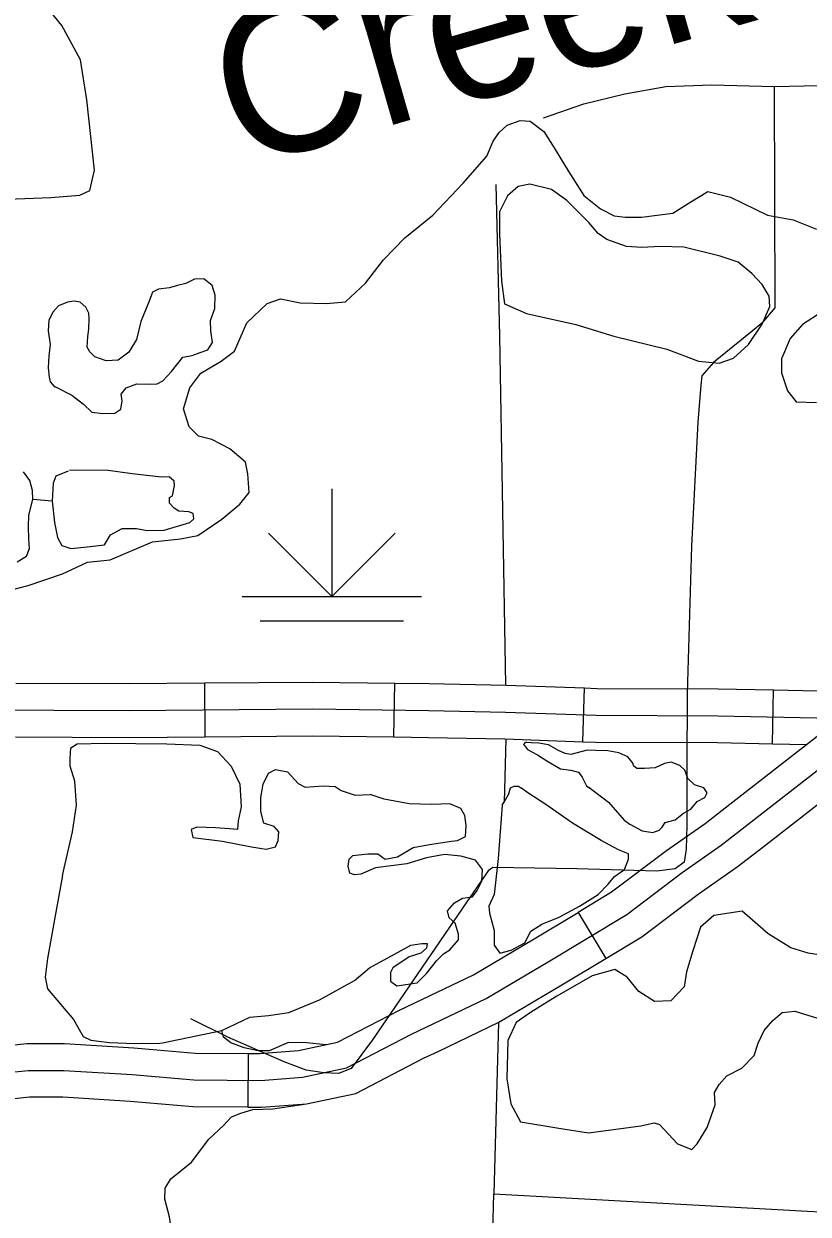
# Model space of a CAD drawing. Extents: x 22866 to 28196, y 1324810 to 1328105.
# Drawn here: x 25554.6 to 25607.1, y 1326061 to 1326140.7 of the extents above; entities that cross this region are included whole.
import ezdxf

# ---------------------------------------------------------------- set-up
doc = ezdxf.new("R2010")
doc.units = 0
for name, color, linetype in [('Level 31', 7, 'Continuous'), ('Level 32', 7, 'Continuous'), ('Level 34', 7, 'Continuous'), ('Level 35', 7, 'Continuous'), ('Level 44', 7, 'Continuous'), ('Level 5', 7, 'Continuous'), ('Level 6', 7, 'Continuous')]:
    doc.layers.add(name, color=color, linetype=linetype)

msp = doc.modelspace()

# ---------------------------------------------------------------- linework, layer by layer
at = {"layer": 'Level 31'}
for p, q in [((25591.697, 1326081.231), (25593.551, 1326078.144)), ((25569.62, 1326071.785), (25569.591, 1326068.184))]:
    msp.add_line(p, q, dxfattribs=at)
for points in [[(25611.231, 1326095.804), (25607.387, 1326092.759), (25601.839, 1326088.446)], [(25545.688, 1326068.327), (25549.62, 1326069.521), (25552.851, 1326070.435), (25554.887, 1326070.646), (25557.274, 1326070.646), (25561.838, 1326070.365), (25565.981, 1326070.013), (25570.44, 1326069.978), (25573.249, 1326070.189), (25576.198, 1326070.822), (25580.551, 1326073.07), (25585.537, 1326075.46), (25589.68, 1326077.92), (25594.946, 1326081.082), (25598.667, 1326083.893), (25601.265, 1326085.721), (25608.498, 1326091.343), (25612.075, 1326094.176)], [(25604.048, 1326085.604), (25609.609, 1326089.927), (25613.193, 1326092.765)], [(25601.839, 1326088.446), (25600.195, 1326087.168), (25597.607, 1326085.348), (25593.937, 1326082.576), (25591.697, 1326081.231)], [(25593.551, 1326078.144), (25595.955, 1326079.588), (25599.728, 1326082.438), (25602.336, 1326084.273), (25604.048, 1326085.604)], [(25580.771, 1326075.172), (25584.686, 1326077.049), (25588.757, 1326079.465), (25591.697, 1326081.231)], [(25582.327, 1326071.925), (25586.387, 1326073.871), (25590.603, 1326076.374), (25593.551, 1326078.144)], [(25569.62, 1326071.785), (25570.38, 1326071.779), (25572.991, 1326071.975), (25575.585, 1326072.531), (25579.749, 1326074.682), (25580.771, 1326075.172)], [(25543.977, 1326069.554), (25545.072, 1326070.021), (25549.114, 1326071.249), (25552.51, 1326072.21), (25554.794, 1326072.446), (25556.955, 1326072.446)], [(25556.955, 1326072.446), (25557.33, 1326072.446), (25561.97, 1326072.16), (25566.064, 1326071.813), (25569.62, 1326071.785)], [(25569.591, 1326068.184), (25570.5, 1326068.177), (25573.506, 1326068.403), (25576.81, 1326069.112), (25581.354, 1326071.459), (25582.327, 1326071.925)], [(25556.955, 1326068.846), (25554.98, 1326068.846), (25553.191, 1326068.66), (25550.127, 1326067.794), (25546.305, 1326066.632), (25545.389, 1326066.242)], [(25569.591, 1326068.184), (25565.898, 1326068.214), (25561.707, 1326068.569), (25557.219, 1326068.846), (25556.955, 1326068.846)]]:
    msp.add_lwpolyline(points, dxfattribs=at)
at = {"layer": 'Level 32'}
for p, q in [((25566.738, 1326092.989), (25566.707, 1326096.589)), ((25579.371, 1326092.976), (25579.42, 1326096.577)), ((25592.003, 1326092.659), (25592.128, 1326096.257)), ((25604.703, 1326092.521), (25604.774, 1326096.121))]:
    msp.add_line(p, q, dxfattribs=at)
for points in [[(25532.761, 1326100.578), (25533.218, 1326098.154), (25533.499, 1326096.643), (25534.131, 1326095.694), (25534.762, 1326095.097), (25535.57, 1326094.816), (25537.782, 1326094.745), (25540.756, 1326094.78), (25546.478, 1326094.816), (25561.645, 1326094.745), (25573.909, 1326094.851)], [(25554.056, 1326096.581), (25561.642, 1326096.546), (25566.707, 1326096.589)], [(25566.707, 1326096.589), (25573.913, 1326096.651), (25579.42, 1326096.577)], [(25579.42, 1326096.577), (25581.734, 1326096.545), (25586.878, 1326096.44), (25592.128, 1326096.257)], [(25592.128, 1326096.257), (25592.938, 1326096.229), (25601.069, 1326096.194), (25604.774, 1326096.121)], [(25604.774, 1326096.121), (25611.653, 1326095.985)], [(25573.909, 1326094.851), (25581.703, 1326094.745), (25586.829, 1326094.64), (25592.903, 1326094.429), (25601.048, 1326094.394), (25612.075, 1326094.176)], [(25554.04, 1326092.98), (25561.649, 1326092.945), (25566.738, 1326092.989)], [(25566.738, 1326092.989), (25573.904, 1326093.05), (25579.371, 1326092.976)], [(25579.371, 1326092.976), (25581.672, 1326092.945), (25586.779, 1326092.84), (25592.003, 1326092.659)], [(25592.003, 1326092.659), (25592.867, 1326092.629), (25601.026, 1326092.594), (25604.703, 1326092.521)], [(25604.703, 1326092.521), (25607.021, 1326092.475)]]:
    msp.add_lwpolyline(points, dxfattribs=at)
at = {"layer": 'Level 34'}
for points in [[(25589.376, 1326134.431), (25592.087, 1326135.37), (25594.828, 1326136.025), (25597.569, 1326136.517), (25600.637, 1326136.639), (25604.809, 1326136.517), (25611.867, 1326136.683)], [(25604.809, 1326136.517), (25604.868, 1326121.698)], [(25604.868, 1326121.698), (25603.993, 1326120.674), (25603.338, 1326120.142), (25600.761, 1326118.054), (25599.984, 1326117.153), (25599.902, 1326116.539), (25599.697, 1326114.041), (25599.288, 1326105.754)], [(25599.288, 1326105.754), (25599.002, 1326095.886), (25598.961, 1326090.948), (25598.961, 1326087.058), (25598.92, 1326085.461), (25598.797, 1326084.602), (25598.184, 1326084.151), (25596.956, 1326083.987), (25591.598, 1326084.151), (25585.993, 1326084.233), (25585.674, 1326084.004), (25584.202, 1326081.875), (25580.684, 1326076.716), (25577.943, 1326072.703), (25576.511, 1326070.779), (25575.652, 1326070.451), (25574.67, 1326070.492), (25573.484, 1326070.656), (25572.011, 1326071.229), (25568.248, 1326072.867), (25565.784, 1326074.1)]]:
    msp.add_lwpolyline(points, dxfattribs=at)
at = {"layer": 'Level 35'}
for points in [[(25543.129, 1326142.392), (25542.554, 1326136.897), (25542.554, 1326133.235), (25542.867, 1326130.252), (25543.443, 1326129.205), (25545.9, 1326128.682), (25556.407, 1326129.101), (25558.342, 1326129.258), (25559.021, 1326129.572), (25559.335, 1326130.932), (25558.812, 1326135.642), (25558.394, 1326138.31), (25557.139, 1326140.613), (25553.114, 1326145.584), (25552.486, 1326146.055), (25551.284, 1326145.95), (25549.873, 1326145.427), (25545.9, 1326143.857), (25543.704, 1326143.072), (25543.077, 1326142.392)], [(25584.009, 1326130.059), (25585.593, 1326131.867), (25586.011, 1326132.861), (25586.403, 1326133.437), (25586.952, 1326133.934), (25587.815, 1326134.248), (25588.494, 1326134.195), (25589.409, 1326133.515), (25590.089, 1326132.416), (25591.03, 1326130.873), (25592.075, 1326129.225), (25593.199, 1326128.335), (25594.114, 1326127.864), (25594.872, 1326127.786), (25595.944, 1326127.786), (25598.035, 1326128.047), (25599.237, 1326128.806)], [(25553.27, 1326102.693), (25554.891, 1326103.112), (25557.191, 1326103.897), (25558.864, 1326104.681), (25560.38, 1326104.838), (25563.203, 1326106.042), (25565.085, 1326106.251), (25566.235, 1326106.461), (25567.855, 1326107.559), (25569.058, 1326108.554), (25569.685, 1326109.338), (25569.58, 1326110.594), (25569.424, 1326111.379), (25568.378, 1326112.269), (25567.176, 1326112.896), (25566.287, 1326113.106), (25565.66, 1326113.734), (25565.294, 1326114.937), (25565.712, 1326116.35), (25566.444, 1326117.344), (25567.803, 1326118.129), (25568.692, 1326118.809), (25569.528, 1326120.693), (25570.887, 1326122.001), (25571.776, 1326122.315), (25573.083, 1326122.053), (25574.86, 1326122.001), (25576.115, 1326122.106), (25577.474, 1326123.362), (25578.677, 1326124.931), (25580.088, 1326126.396), (25581.97, 1326127.914), (25584.009, 1326130.059)], [(25592.412, 1326127.425), (25590.949, 1326128.89), (25589.903, 1326129.622), (25588.465, 1326129.989), (25587.681, 1326129.832), (25586.976, 1326129.204), (25586.427, 1326128.131), (25586.427, 1326126.666), (25586.557, 1326123.5), (25586.766, 1326121.983), (25588.23, 1326121.329), (25591.55, 1326120.596), (25594.085, 1326119.811), (25597.64, 1326118.948), (25599.757, 1326118.137), (25601.143, 1326118.006), (25602.084, 1326118.346), (25603.103, 1326119.262), (25604.018, 1326120.622), (25604.514, 1326121.8), (25604.488, 1326122.48), (25604.018, 1326123.265), (25603.312, 1326123.997), (25602.397, 1326124.756), (25601.195, 1326125.175), (25598.764, 1326125.776), (25597.196, 1326125.803), (25595.967, 1326125.75), (25594.922, 1326125.803), (25593.615, 1326126.273), (25593.04, 1326126.692), (25592.412, 1326127.425)], [(25599.237, 1326128.806), (25600.385, 1326129.491), (25601.901, 1326129.125), (25604.358, 1326127.922), (25606.083, 1326127.608), (25607.651, 1326126.98)], [(25556.668, 1326116.431), (25557.818, 1326115.855), (25558.602, 1326115.254), (25559.151, 1326114.73), (25559.883, 1326114.626), (25560.693, 1326114.652), (25561.085, 1326114.914), (25561.19, 1326115.489), (25561.112, 1326115.934), (25561.451, 1326116.353), (25562.157, 1326116.614), (25562.994, 1326116.588), (25563.516, 1326116.614), (25563.908, 1326116.823), (25564.483, 1326117.451), (25565.241, 1326118.393), (25565.869, 1326118.524), (25566.392, 1326118.707), (25566.914, 1326118.89), (25567.228, 1326119.387), (25567.123, 1326120.172), (25567.097, 1326120.853), (25567.385, 1326121.664), (25567.411, 1326122.553), (25567.202, 1326123.207), (25566.653, 1326123.652), (25566.026, 1326123.626), (25565.451, 1326123.338), (25564.876, 1326123.207), (25564.353, 1326123.05), (25563.621, 1326122.946), (25563.203, 1326122.762), (25562.994, 1326122.161), (25562.419, 1326120.8), (25562.131, 1326119.597), (25561.634, 1326118.733), (25560.903, 1326118.21), (25560.118, 1326118.158), (25559.36, 1326118.419), (25559.021, 1326118.76), (25558.838, 1326119.073), (25558.89, 1326119.78), (25558.942, 1326120.277), (25558.968, 1326120.983), (25558.942, 1326121.35), (25558.759, 1326121.742), (25558.367, 1326122.082), (25557.975, 1326122.161), (25557.531, 1326122.082), (25556.929, 1326121.847), (25556.537, 1326121.428), (25556.276, 1326120.853), (25556.224, 1326120.172), (25556.354, 1326119.257), (25556.276, 1326118.498), (25556.224, 1326117.687), (25556.302, 1326117.059), (25556.354, 1326116.745), (25556.668, 1326116.405)], [(25608.017, 1326121.433), (25606.71, 1326120.596), (25605.874, 1326119.654), (25605.299, 1326118.294), (25605.299, 1326117.352), (25605.717, 1326116.149), (25606.292, 1326115.416), (25607.651, 1326115.364)], [(25554.159, 1326104.708), (25554.786, 1326105.074), (25554.969, 1326105.597), (25554.943, 1326106.225), (25554.917, 1326107.062), (25554.943, 1326107.821), (25555.204, 1326108.87), (25555.178, 1326109.469), (25554.995, 1326110.149), (25554.577, 1326110.725)], [(25557.557, 1326110.78), (25556.747, 1326110.44), (25556.564, 1326109.969), (25556.485, 1326108.765), (25556.642, 1326107.327), (25556.851, 1326106.332), (25557.139, 1326105.783), (25557.74, 1326105.6), (25558.838, 1326105.704), (25559.988, 1326105.835), (25560.406, 1326106.515), (25561.19, 1326106.934), (25562.131, 1326106.934), (25562.863, 1326106.803), (25563.987, 1326106.829), (25565.712, 1326107.327), (25565.973, 1326107.588), (25565.921, 1326107.928), (25565.634, 1326108.059), (25564.98, 1326108.085), (25564.666, 1326108.295), (25564.353, 1326108.635), (25564.353, 1326109.001), (25564.542, 1326109.122)], [(25564.33, 1326110.4), (25563.804, 1326110.361), (25561.844, 1326110.597), (25560.249, 1326110.806), (25558.106, 1326110.832), (25557.661, 1326110.806)], [(25564.542, 1326109.122), (25564.693, 1326109.812), (25564.666, 1326110.1), (25564.33, 1326110.4)], [(25556.485, 1326108.765), (25555.204, 1326108.87)], [(25557.18, 1326083.689), (25557.86, 1326086.619), (25558.121, 1326088.398), (25558.017, 1326090.02), (25557.703, 1326091.014), (25557.703, 1326091.538), (25557.748, 1326092.255)], [(25557.748, 1326092.255), (25558.158, 1326092.519), (25560.023, 1326092.568), (25564.175, 1326092.52), (25566.371, 1326092.435), (25567.566, 1326092.001)], [(25592.404, 1326089.602), (25593.738, 1326088.607), (25594.783, 1326087.404), (25595.149, 1326087.142), (25595.985, 1326086.698), (25596.691, 1326086.567), (25597.109, 1326086.724), (25597.318, 1326086.933), (25597.528, 1326087.247), (25598.181, 1326087.43), (25598.756, 1326087.875), (25599.227, 1326088.137), (25599.671, 1326088.66), (25600.168, 1326088.921), (25600.324, 1326089.235), (25600.115, 1326089.575), (25599.488, 1326089.759), (25599.044, 1326090.203), (25598.835, 1326090.753), (25598.495, 1326091.067), (25597.92, 1326091.276), (25597.475, 1326091.198), (25596.848, 1326090.91), (25596.142, 1326090.857), (25595.619, 1326090.857), (25595.41, 1326091.041), (25595.384, 1326091.198), (25595.018, 1326091.642), (25594.417, 1326091.904), (25593.685, 1326092.035), (25592.875, 1326092.061), (25592.3, 1326092.087), (25591.202, 1326091.799), (25590.836, 1326091.878), (25590.392, 1326092.061), (25589.705, 1326092.452), (25589.066, 1326092.549), (25588.559, 1326092.585), (25588.257, 1326092.597), (25588.141, 1326092.6), (25588.037, 1326092.469), (25588.1, 1326092.404), (25588.301, 1326092.139), (25588.98, 1326091.773), (25589.608, 1326091.381), (25590.523, 1326090.831), (25591.202, 1326090.753), (25591.725, 1326090.622), (25591.96, 1326090.282), (25592.248, 1326089.706), (25592.483, 1326089.549)], [(25567.566, 1326092.001), (25568.472, 1326091.014)], [(25568.472, 1326091.014), (25569.047, 1326089.811), (25569.152, 1326088.294), (25568.943, 1326087.352), (25568.89, 1326086.776), (25568.368, 1326086.828), (25567.427, 1326086.881), (25566.172, 1326086.933), (25565.806, 1326086.776), (25565.911, 1326086.253), (25567.897, 1326085.991), (25569.831, 1326085.625), (25570.825, 1326085.468), (25571.452, 1326085.625), (25571.609, 1326086.044), (25571.661, 1326086.619), (25571.347, 1326086.985), (25570.668, 1326087.195), (25570.459, 1326087.98), (25570.459, 1326088.921), (25570.615, 1326089.811), (25570.981, 1326090.544), (25571.452, 1326090.805), (25572.236, 1326090.648), (25572.968, 1326089.863), (25573.438, 1326089.602), (25574.641, 1326089.706), (25575.425, 1326089.654), (25575.843, 1326089.392), (25576.784, 1326089.078), (25577.777, 1326089.131)], [(25579.659, 1326078.561), (25580.496, 1326079.032), (25581.228, 1326079.137), (25581.594, 1326079.137), (25581.541, 1326078.823), (25581.175, 1326078.509), (25580.391, 1326078.247), (25579.293, 1326077.515), (25579.137, 1326077.201), (25579.137, 1326076.625), (25579.555, 1326076.311), (25580.914, 1326076.52), (25581.541, 1326077.148), (25582.221, 1326077.986), (25582.691, 1326078.456), (25583.11, 1326078.718), (25583.685, 1326079.398), (25583.685, 1326079.765), (25583.476, 1326080.497), (25583.057, 1326080.863), (25582.953, 1326081.334), (25583.423, 1326081.858), (25583.946, 1326082.172), (25584.626, 1326082.276), (25584.939, 1326082.695), (25585.253, 1326083.323), (25585.305, 1326084.108), (25584.835, 1326084.735), (25583.842, 1326084.997), (25582.744, 1326085.102), (25581.541, 1326084.892), (25580.234, 1326084.474), (25578.143, 1326084.212), (25577.15, 1326083.794), (25576.732, 1326083.741), (25576.418, 1326083.846), (25576.314, 1326084.317), (25576.366, 1326084.788), (25576.627, 1326085.049), (25577.621, 1326085.154), (25578.3, 1326085.154), (25578.771, 1326084.788), (25579.607, 1326084.945), (25580.653, 1326085.573), (25581.75, 1326085.782), (25583.214, 1326085.991), (25583.632, 1326086.044), (25584.155, 1326086.305), (25584.207, 1326087.038), (25584.103, 1326087.718), (25583.842, 1326088.189), (25583.11, 1326088.503), (25581.907, 1326088.451), (25580.391, 1326088.503), (25578.718, 1326088.817), (25577.777, 1326089.131)], [(25586.602, 1326088.398), (25586.34, 1326084.84), (25586.079, 1326082.433), (25585.713, 1326081.648), (25585.765, 1326081.177), (25586.079, 1326080.026), (25586.079, 1326079.032), (25586.445, 1326078.509), (25587.216, 1326078.693), (25588.118, 1326079.189), (25588.536, 1326079.974), (25589.268, 1326080.445), (25590.418, 1326080.916), (25591.777, 1326081.648), (25593.032, 1326082.433), (25593.711, 1326083.113), (25594.13, 1326083.637), (25594.809, 1326084.108), (25595.071, 1326084.788), (25595.071, 1326085.154), (25594.391, 1326085.416), (25593.241, 1326086.044), (25591.307, 1326087.195), (25589.529, 1326088.451), (25588.327, 1326089.235), (25587.909, 1326089.549)], [(25586.602, 1326088.398), (25586.863, 1326088.817), (25587.046, 1326089.157), (25587.177, 1326089.576), (25587.412, 1326089.68), (25587.7, 1326089.68), (25587.909, 1326089.549)], [(25557.18, 1326083.689), (25556.658, 1326080.759), (25556.187, 1326078.142), (25556.03, 1326076.887), (25556.187, 1326076.102), (25557.912, 1326074.061), (25558.578, 1326072.924)], [(25602.666, 1326081.313), (25600.781, 1326081.015), (25599.892, 1326080.23), (25599.369, 1326078.66), (25598.951, 1326077.248), (25598.794, 1326076.253), (25597.905, 1326075.312), (25596.808, 1326075.259), (25595.762, 1326075.939), (25594.978, 1326076.881), (25594.141, 1326077.405), (25592.625, 1326076.986), (25590.273, 1326075.626), (25588.496, 1326074.527), (25587.555, 1326073.846), (25586.98, 1326072.643), (25586.927, 1326070.079), (25587.189, 1326068.405), (25587.836, 1326067.201)], [(25608.809, 1326078.232), (25607.084, 1326078.493), (25605.934, 1326078.86), (25604.418, 1326079.801), (25602.666, 1326081.313)], [(25563.69, 1326072.464), (25563.872, 1326072.491), (25567.845, 1326073.329), (25569.727, 1326074.218), (25570.981, 1326074.323), (25572.341, 1326074.532), (25574.379, 1326075.369), (25576.732, 1326076.677), (25577.725, 1326077.515), (25579.659, 1326078.561)], [(25587.836, 1326067.201), (25590.408, 1326066.772), (25592.394, 1326066.458), (25595.897, 1326066.929), (25596.785, 1326067.139), (25597.151, 1326067.034), (25598.354, 1326065.726), (25599.295, 1326065.36), (25599.661, 1326065.726), (25600.34, 1326066.825), (25600.863, 1326068.342), (25600.811, 1326069.179), (25601.124, 1326069.703), (25601.647, 1326070.278), (25602.64, 1326070.801), (25603.477, 1326071.639), (25603.738, 1326072.476), (25604.156, 1326073.313), (25604.731, 1326073.993), (25605.359, 1326074.517), (25606.195, 1326074.621), (25607.711, 1326074.15)], [(25574.831, 1326072.37), (25573.522, 1326072.491), (25572.32, 1326072.518), (25571.013, 1326071.968), (25570.281, 1326071.968), (25569.34, 1326072.151), (25568.451, 1326072.491), (25567.955, 1326072.884), (25567.845, 1326073.329)], [(25558.578, 1326072.924), (25559.093, 1326072.669), (25560.332, 1326072.518), (25562.003, 1326072.443), (25563.69, 1326072.464)], [(25559.747, 1326053.534), (25561.002, 1326054.685), (25562.1, 1326055.444), (25563.563, 1326056.412), (25563.982, 1326057.249), (25564.531, 1326058.4), (25564.531, 1326059.578), (25564.348, 1326060.834), (25564.034, 1326062.037), (25564.06, 1326062.77), (25564.426, 1326063.397), (25565.811, 1326064.496), (25566.988, 1326066.04), (25567.955, 1326066.956), (25568.504, 1326067.531), (25569.131, 1326067.793), (25569.915, 1326068.028), (25571.274, 1326068.081), (25573.506, 1326068.403)]]:
    msp.add_lwpolyline(points, dxfattribs=at)
at = {"layer": 'Level 44'}
for p, q in [((25575.21, 1326109.578), (25575.21, 1326102.377)), ((25575.21, 1326102.377), (25570.967, 1326106.62)), ((25575.21, 1326102.377), (25579.454, 1326106.62)), ((25569.209, 1326102.377), (25581.211, 1326102.377)), ((25570.409, 1326100.741), (25580.011, 1326100.741))]:
    msp.add_line(p, q, dxfattribs=at)
at = {"layer": 'Level 5'}
for points in [[(25586.183, 1326129.967), (25586.433, 1326119.836), (25586.827, 1326096.441)], [(25586.857, 1326092.839), (25586.745, 1326088.597)], [(25586.356, 1326073.852), (25586.053, 1326062.394)]]:
    msp.add_lwpolyline(points, dxfattribs=at)
at = {"layer": 'Level 6'}
msp.add_lwpolyline([(25649.325, 1325996.51), (25617.16, 1325996.348), (25585.423, 1325996.188), (25585.689, 1325963.851), (25585.931, 1325934.488), (25559.886, 1325935.044), (25554.195, 1325935.166), (25522.315, 1325935.847), (25490.393, 1325936.529), (25490.241, 1325962.615), (25495.22, 1325962.441), (25495.22, 1325967.451), (25522.099, 1325966.382), (25553.989, 1325965.112), (25553.629, 1325999.845), (25553.296, 1326032.116), (25585.157, 1326028.451), (25586.053, 1326062.394), (25616.739, 1326060.688), (25617.505, 1326093.326), (25649.197, 1326092.61)], dxfattribs=at)

# ---------------------------------------------------------------- texts
at = {"layer": 'Level 35'}
msp.add_text('Creek', height=10.1394, rotation=16.05502, dxfattribs=at).set_placement((25569.008, 1326130.993))

doc.saveas('drawing.dxf')
